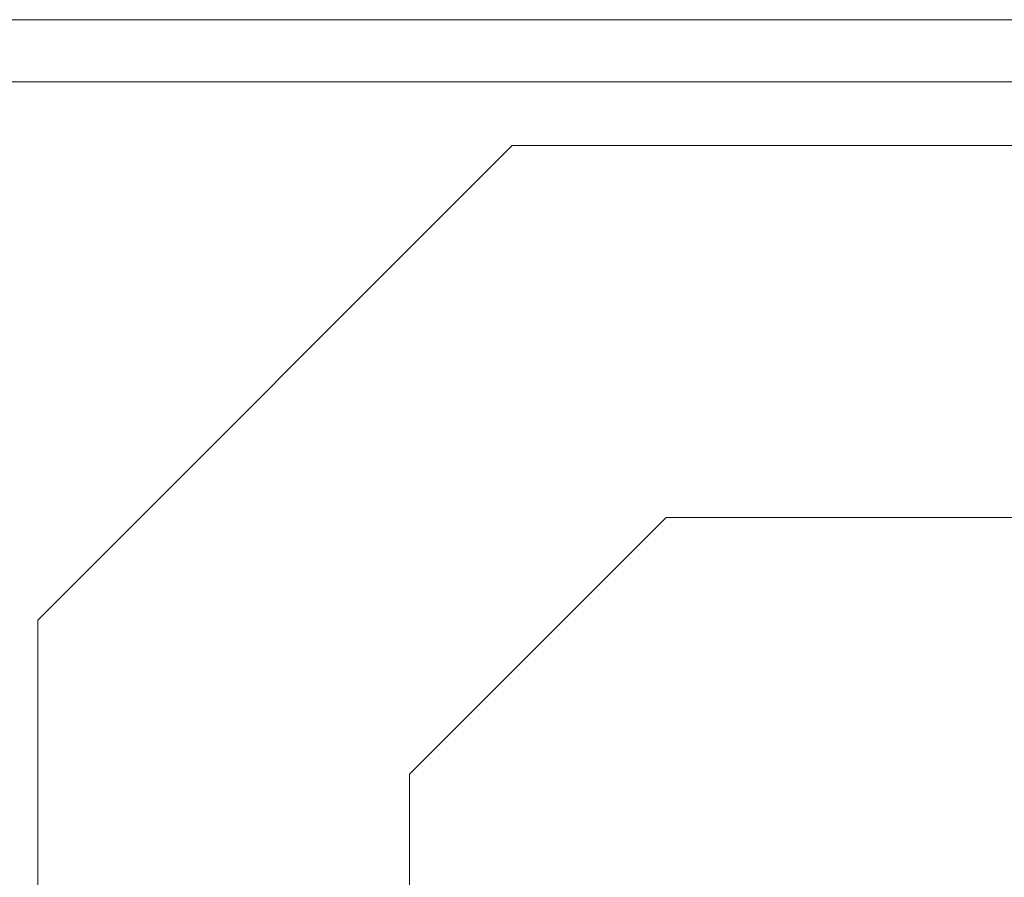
# Model space of a CAD drawing. Header units: feet. Extents: x 8 to 127, y 6 to 90.
# Tile 516 of 538: x 60.692 to 61.09, y 63.781 to 64.127. Entities that reach past the tile are written whole.
import ezdxf

# ---------------------------------------------------------------- set-up
doc = ezdxf.new("R2010")
doc.units = ezdxf.units.FT
doc.header["$MEASUREMENT"] = 0
doc.layers.add('ALV Baixa', color=252, linetype='Continuous')
doc.layers.add('MOBILIARIO', color=250, linetype='Continuous')

msp = doc.modelspace()

# ---------------------------------------------------------------- linework, layer by layer
at = {"layer": 'ALV Baixa', "lineweight": 5}
for p, q in [((77.2738, 64.12695), (48.71522, 64.12695)), ((77.2738, 64.10195), (48.46522, 64.10195))]:
    msp.add_line(p, q, dxfattribs=at)
at = {"layer": 'MOBILIARIO', "lineweight": 5}
for p, q in [((60.89115, 64.07616), (60.69973, 63.88474)), ((61.80831, 64.07616), (60.89115, 64.07616)), ((60.95328, 63.92616), (60.84973, 63.82261)), ((61.74617, 63.92616), (60.95328, 63.92616)), ((60.69973, 63.88474), (60.69973, 62.96758)), ((60.84973, 63.82261), (60.84973, 63.02972))]:
    msp.add_line(p, q, dxfattribs=at)

doc.saveas('drawing.dxf')
